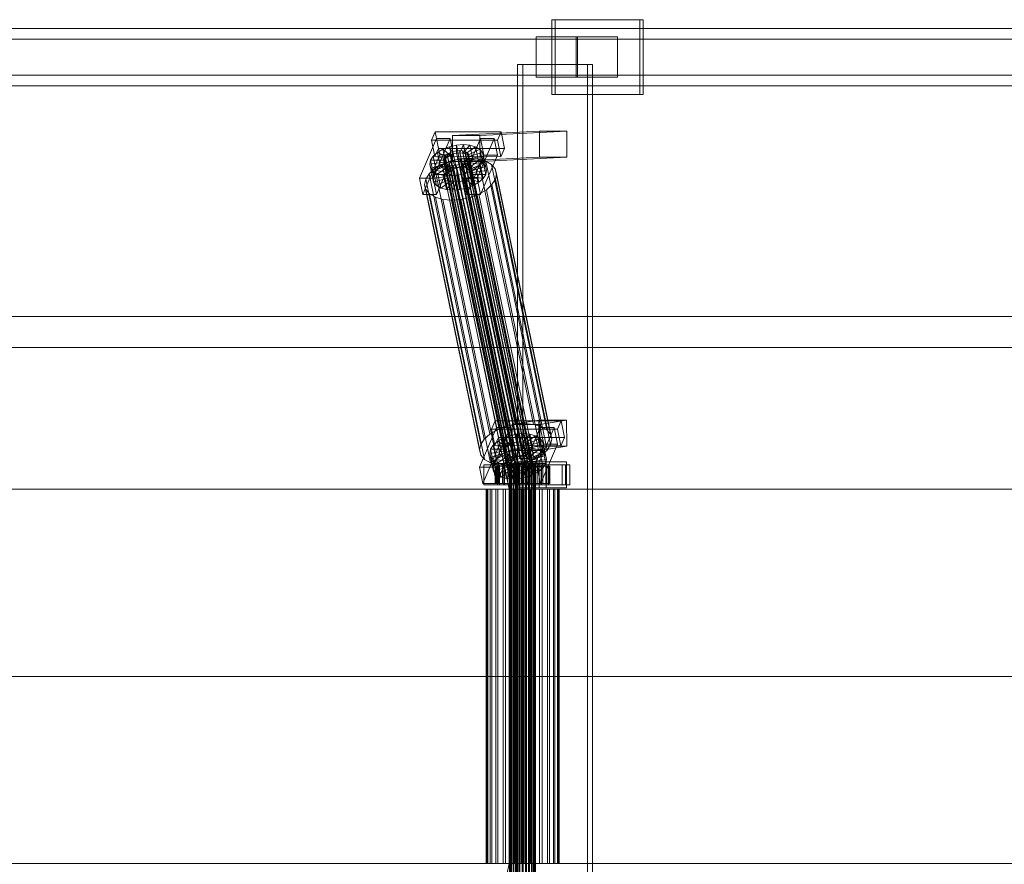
# Model space of a CAD drawing. Header units: millimetres. Extents: x -2233 to 65662, y -50530 to 6847.
# Tile 419 of 656: x 20713 to 21397, y -18130 to -17544. Entities that reach past the tile are written whole.
import ezdxf

# ---------------------------------------------------------------- set-up
doc = ezdxf.new("R2010")
doc.units = ezdxf.units.MM
doc.layers.add('superior_C02', color=7, linetype='Continuous', lineweight=0)

msp = doc.modelspace()

# ---------------------------------------------------------------- linework, layer by layer
at = {"layer": 'superior_C02'}
for p, q in [((21143.805, -17544), (21082.714, -17544)), ((21082.714, -17544), (21082.714, -17596)), ((21085.098, -17544), (21082.714, -17544)), ((21085.098, -17596), (21085.098, -17544)), ((21085.098, -17544), (21146.19, -17544)), ((21143.805, -17596), (21143.805, -17544)), ((21143.805, -17544), (21146.19, -17544)), ((21146.19, -17544), (21146.19, -17596)), ((21630.207, -17550), (20484.747, -17550)), ((20496.669, -17550), (21642.129, -17550)), ((21685.346, -17550), (20539.887, -17550)), ((20554.789, -17550), (21700.249, -17550)), ((21629.513, -17557.5), (20540.683, -17557.5)), ((20553.993, -17557.5), (21642.823, -17557.5)), ((21100.395, -17556), (21071.758, -17556)), ((21071.758, -17556), (21071.758, -17584)), ((21099.537, -17556), (21071.758, -17556)), ((21099.537, -17584), (21099.537, -17556)), ((21099.537, -17556), (21128.174, -17556)), ((21100.395, -17584), (21100.395, -17556)), ((21100.395, -17556), (21128.174, -17556)), ((21128.174, -17556), (21128.174, -17584)), ((21107.342, -17575), (21058.851, -17575)), ((21058.851, -17575), (21058.851, -18425)), ((21062.427, -17575), (21058.851, -17575)), ((21062.427, -18425), (21062.427, -17575)), ((21062.427, -17575), (21110.918, -17575)), ((21107.342, -18425), (21107.342, -17575)), ((21107.342, -17575), (21110.918, -17575)), ((21110.918, -17575), (21110.918, -18425)), ((20540.683, -17582.5), (21629.513, -17582.5)), ((20553.993, -17582.5), (21642.823, -17582.5)), ((21071.758, -17584), (21100.395, -17584)), ((21071.758, -17584), (21099.537, -17584)), ((21128.174, -17584), (21099.537, -17584)), ((21128.174, -17584), (21100.395, -17584)), ((20484.747, -17590), (21630.207, -17590)), ((20496.669, -17590), (21642.129, -17590)), ((20539.887, -17590), (21685.346, -17590)), ((20554.789, -17590), (21700.249, -17590)), ((21082.714, -17596), (21143.805, -17596)), ((21082.714, -17596), (21085.098, -17596)), ((21146.19, -17596), (21085.098, -17596)), ((21146.19, -17596), (21143.805, -17596)), ((21001.573, -17621.857), (20999.125, -17627.592)), ((21003.953, -17633.325), (21001.573, -17621.857)), ((21001.573, -17621.857), (21047.391, -17621.914)), ((21074.033, -17621.488), (21013.64, -17624.356)), ((21032.731, -17624.356), (21013.64, -17624.356)), ((21013.64, -17624.356), (21013.716, -17642.354)), ((21032.731, -17624.356), (21093.124, -17621.488)), ((21032.807, -17642.354), (21032.731, -17624.356)), ((21044.943, -17627.65), (21047.391, -17621.914)), ((21047.391, -17621.914), (21049.771, -17633.382)), ((21074.109, -17639.486), (21074.033, -17621.488)), ((21074.033, -17621.488), (21093.124, -17621.488)), ((21093.124, -17621.488), (21093.2, -17639.486)), ((21002.478, -17626.449), (20990.727, -17653.98)), ((21044.943, -17627.65), (20999.125, -17627.592)), ((20999.125, -17627.592), (21001.505, -17639.061)), ((21000.273, -17653.992), (21012.023, -17626.461)), ((21004.858, -17637.917), (21002.478, -17626.449)), ((21002.478, -17626.449), (21012.023, -17626.461)), ((21007.038, -17633.91), (21011.533, -17632.183)), ((21011.533, -17632.183), (21016.372, -17631.1)), ((21011.533, -17632.183), (21014.186, -17637.157)), ((21013.573, -17642.013), (21011.533, -17632.183)), ((21012.023, -17626.461), (21014.404, -17637.929)), ((21016.372, -17631.1), (21021.225, -17630.735)), ((21016.372, -17631.1), (21016.478, -17636.643)), ((21018.412, -17640.93), (21016.372, -17631.1)), ((21021.225, -17630.735), (21018.777, -17636.47)), ((21025.76, -17631.112), (21020.925, -17636.649)), ((21023.265, -17640.564), (21021.225, -17630.735)), ((21021.225, -17630.735), (21025.76, -17631.112)), ((21033.023, -17626.487), (21021.273, -17654.019)), ((21029.67, -17632.206), (21022.777, -17637.167)), ((21027.8, -17640.942), (21025.76, -17631.112)), ((21025.76, -17631.112), (21029.67, -17632.206)), ((21031.71, -17642.036), (21029.67, -17632.206)), ((21029.67, -17632.206), (21032.687, -17633.943)), ((21030.818, -17654.031), (21042.569, -17626.499)), ((21035.404, -17637.955), (21033.023, -17626.487)), ((21033.023, -17626.487), (21042.569, -17626.499)), ((21042.569, -17626.499), (21044.949, -17637.967)), ((21047.323, -17639.118), (21044.943, -17627.65)), ((20993.108, -17665.449), (21004.858, -17637.917)), ((20998.437, -17641.61), (21000.259, -17638.79)), ((21000.259, -17638.79), (21003.192, -17636.164)), ((21000.259, -17638.79), (21008.845, -17640.286)), ((21002.299, -17648.62), (21000.259, -17638.79)), ((21001.505, -17639.061), (21003.953, -17633.325)), ((21001.505, -17639.061), (21047.323, -17639.118)), ((21014.404, -17637.929), (21002.653, -17665.461)), ((21003.192, -17636.164), (21007.038, -17633.91)), ((21003.192, -17636.164), (21010.235, -17639.042)), ((21005.233, -17645.994), (21003.192, -17636.164)), ((21049.771, -17633.382), (21003.953, -17633.325)), ((21014.404, -17637.929), (21004.858, -17637.917)), ((21007.038, -17633.91), (21012.056, -17637.975)), ((21009.078, -17643.74), (21007.038, -17633.91)), ((21007.642, -17639.983), (21008.505, -17638.648)), ((21008.505, -17638.648), (21009.895, -17637.404)), ((21052.881, -17852.446), (21008.505, -17638.648)), ((21010.235, -17639.042), (21008.845, -17640.286)), ((21009.895, -17637.404), (21011.716, -17636.336)), ((21054.27, -17851.202), (21009.895, -17637.404)), ((21012.056, -17637.975), (21010.235, -17639.042)), ((21010.235, -17639.042), (21012.275, -17648.872)), ((21011.716, -17636.336), (21013.846, -17635.518)), ((21056.092, -17850.135), (21011.716, -17636.336)), ((21014.186, -17637.157), (21012.056, -17637.975)), ((21012.056, -17637.975), (21014.097, -17647.804)), ((21074.109, -17639.486), (21013.716, -17642.354)), ((21013.846, -17635.518), (21016.138, -17635.005)), ((21058.221, -17849.317), (21013.846, -17635.518)), ((21016.478, -17636.643), (21014.186, -17637.157)), ((21014.186, -17637.157), (21016.226, -17646.986)), ((21016.138, -17635.005), (21018.436, -17634.832)), ((21060.513, -17848.804), (21016.138, -17635.005)), ((21018.777, -17636.47), (21016.478, -17636.643)), ((21016.478, -17636.643), (21018.518, -17646.473)), ((21018.436, -17634.832), (21020.585, -17635.011)), ((21062.812, -17848.631), (21018.436, -17634.832)), ((21018.777, -17636.47), (21020.817, -17646.3)), ((21020.925, -17636.649), (21018.777, -17636.47)), ((21020.585, -17635.011), (21022.437, -17635.529)), ((21064.96, -17848.809), (21020.585, -17635.011)), ((21020.925, -17636.649), (21022.965, -17646.479)), ((21022.777, -17637.167), (21020.925, -17636.649)), ((21022.437, -17635.529), (21023.866, -17636.352)), ((21066.812, -17849.328), (21022.437, -17635.529)), ((21022.777, -17637.167), (21024.817, -17646.997)), ((21024.206, -17637.99), (21022.777, -17637.167)), ((21023.653, -17665.487), (21035.404, -17637.955)), ((21023.866, -17636.352), (21024.775, -17637.422)), ((21068.241, -17850.15), (21023.866, -17636.352)), ((21032.687, -17633.943), (21024.206, -17637.99)), ((21024.206, -17637.99), (21026.246, -17647.82)), ((21025.115, -17639.061), (21024.206, -17637.99)), ((21024.775, -17637.422), (21025.102, -17638.668)), ((21069.15, -17851.221), (21024.775, -17637.422)), ((21025.102, -17638.668), (21024.824, -17640.005)), ((21069.477, -17852.467), (21025.102, -17638.668)), ((21034.606, -17636.203), (21025.115, -17639.061)), ((21025.115, -17639.061), (21027.155, -17648.891)), ((21025.442, -17640.307), (21025.115, -17639.061)), ((21035.296, -17638.834), (21025.442, -17640.307)), ((21034.727, -17643.772), (21032.687, -17633.943)), ((21032.687, -17633.943), (21034.606, -17636.203)), ((21093.2, -17639.486), (21032.807, -17642.354)), ((21044.949, -17637.967), (21033.199, -17665.499)), ((21036.646, -17646.033), (21034.606, -17636.203)), ((21034.606, -17636.203), (21035.296, -17638.834)), ((21035.296, -17638.834), (21034.71, -17641.655)), ((21037.336, -17648.664), (21035.296, -17638.834)), ((21044.949, -17637.967), (21035.404, -17637.955)), ((21049.771, -17633.382), (21047.323, -17639.118)), ((21093.2, -17639.486), (21074.109, -17639.486)), ((20997.851, -17644.431), (20998.437, -17641.61)), ((20997.851, -17644.431), (21007.705, -17642.958)), ((20998.541, -17647.062), (20997.851, -17644.431)), ((20999.891, -17654.261), (20997.851, -17644.431)), ((20998.437, -17641.61), (21007.982, -17641.622)), ((21000.477, -17651.44), (20998.437, -17641.61)), ((20998.541, -17647.062), (21008.032, -17644.204)), ((21000.46, -17649.322), (21008.941, -17645.275)), ((21001.405, -17647.428), (21006.546, -17644.416)), ((21005.233, -17645.994), (21002.299, -17648.62)), ((21003.477, -17651.059), (21010.37, -17646.098)), ((21009.078, -17643.74), (21005.233, -17645.994)), ((21012.275, -17648.872), (21005.233, -17645.994)), ((21006.546, -17644.416), (21012.556, -17642.107)), ((21044.801, -17828.725), (21006.546, -17644.416)), ((21007.365, -17641.32), (21007.642, -17639.983)), ((21007.692, -17642.566), (21007.365, -17641.32)), ((21051.74, -17855.119), (21007.365, -17641.32)), ((21007.386, -17652.153), (21012.222, -17646.616)), ((21052.018, -17853.782), (21007.642, -17639.983)), ((21008.601, -17643.637), (21007.692, -17642.566)), ((21052.067, -17856.365), (21007.692, -17642.566)), ((21007.982, -17641.622), (21007.705, -17642.958)), ((21007.705, -17642.958), (21008.032, -17644.204)), ((21007.705, -17642.958), (21009.745, -17652.788)), ((21008.845, -17640.286), (21007.982, -17641.622)), ((21007.982, -17641.622), (21010.023, -17651.452)), ((21008.032, -17644.204), (21008.941, -17645.275)), ((21008.032, -17644.204), (21010.072, -17654.034)), ((21010.03, -17644.459), (21008.601, -17643.637)), ((21052.976, -17857.435), (21008.601, -17643.637)), ((21008.845, -17640.286), (21010.886, -17650.116)), ((21008.941, -17645.275), (21010.37, -17646.098)), ((21008.941, -17645.275), (21010.981, -17655.105)), ((21013.573, -17642.013), (21009.078, -17643.74)), ((21014.097, -17647.804), (21009.078, -17643.74)), ((21011.882, -17644.978), (21010.03, -17644.459)), ((21054.405, -17858.258), (21010.03, -17644.459)), ((21010.37, -17646.098), (21012.222, -17646.616)), ((21010.37, -17646.098), (21012.41, -17655.927)), ((21014.03, -17645.156), (21011.882, -17644.978)), ((21056.257, -17858.776), (21011.882, -17644.978)), ((21012.222, -17646.616), (21014.37, -17646.795)), ((21012.222, -17646.616), (21014.262, -17656.446)), ((21012.556, -17642.107), (21019.025, -17640.659)), ((21050.811, -17826.416), (21012.556, -17642.107)), ((21018.412, -17640.93), (21013.573, -17642.013)), ((21016.226, -17646.986), (21013.573, -17642.013)), ((21013.716, -17642.354), (21032.807, -17642.354)), ((21016.329, -17644.983), (21014.03, -17645.156)), ((21058.405, -17858.955), (21014.03, -17645.156)), ((21014.37, -17646.795), (21016.669, -17646.622)), ((21016.226, -17646.986), (21018.518, -17646.473)), ((21018.621, -17644.47), (21016.329, -17644.983)), ((21060.704, -17858.782), (21016.329, -17644.983)), ((21016.669, -17646.622), (21018.961, -17646.108)), ((21016.775, -17652.165), (21016.669, -17646.622)), ((21016.669, -17646.622), (21018.709, -17656.451)), ((21023.265, -17640.564), (21018.412, -17640.93)), ((21018.518, -17646.473), (21018.412, -17640.93)), ((21018.518, -17646.473), (21020.817, -17646.3)), ((21020.75, -17643.652), (21018.621, -17644.47)), ((21062.996, -17858.269), (21018.621, -17644.47)), ((21018.961, -17646.108), (21021.09, -17645.29)), ((21021.613, -17651.082), (21018.961, -17646.108)), ((21018.961, -17646.108), (21021.001, -17655.938)), ((21019.025, -17640.659), (21025.512, -17640.17)), ((21057.279, -17824.968), (21019.025, -17640.659)), ((21022.572, -17642.585), (21020.75, -17643.652)), ((21065.126, -17857.451), (21020.75, -17643.652)), ((21020.817, -17646.3), (21023.265, -17640.564)), ((21020.817, -17646.3), (21022.965, -17646.479)), ((21021.09, -17645.29), (21022.912, -17644.223)), ((21026.109, -17649.355), (21021.09, -17645.29)), ((21021.09, -17645.29), (21023.13, -17655.12)), ((21023.961, -17641.341), (21022.572, -17642.585)), ((21066.947, -17856.383), (21022.572, -17642.585)), ((21022.912, -17644.223), (21024.301, -17642.979)), ((21029.954, -17647.101), (21022.912, -17644.223)), ((21022.912, -17644.223), (21024.952, -17654.053)), ((21022.965, -17646.479), (21027.8, -17640.942)), ((21022.965, -17646.479), (21024.817, -17646.997)), ((21027.8, -17640.942), (21023.265, -17640.564)), ((21024.824, -17640.005), (21023.961, -17641.341)), ((21068.337, -17855.139), (21023.961, -17641.341)), ((21024.301, -17642.979), (21025.164, -17641.643)), ((21032.888, -17644.475), (21024.301, -17642.979)), ((21024.301, -17642.979), (21026.342, -17652.809)), ((21024.817, -17646.997), (21031.71, -17642.036)), ((21024.824, -17640.005), (21069.2, -17853.804)), ((21025.164, -17641.643), (21025.442, -17640.307)), ((21025.164, -17641.643), (21034.71, -17641.655)), ((21027.204, -17651.473), (21025.164, -17641.643)), ((21025.442, -17640.307), (21027.482, -17650.137)), ((21025.512, -17640.17), (21031.575, -17640.674)), ((21063.766, -17824.479), (21025.512, -17640.17)), ((21026.246, -17647.82), (21034.727, -17643.772)), ((21027.155, -17648.891), (21036.646, -17646.033)), ((21031.71, -17642.036), (21027.8, -17640.942)), ((21032.888, -17644.475), (21029.954, -17647.101)), ((21031.575, -17640.674), (21036.801, -17642.137)), ((21069.83, -17824.984), (21031.575, -17640.674)), ((21034.727, -17643.772), (21031.71, -17642.036)), ((21034.71, -17641.655), (21032.888, -17644.475)), ((21034.928, -17654.305), (21032.888, -17644.475)), ((21034.71, -17641.655), (21036.75, -17651.485)), ((21036.646, -17646.033), (21034.727, -17643.772)), ((21037.336, -17648.664), (21036.646, -17646.033)), ((21036.801, -17642.137), (21040.835, -17644.459)), ((21075.056, -17826.446), (21036.801, -17642.137)), ((21040.835, -17644.459), (21043.4, -17647.481)), ((21079.089, -17828.768), (21040.835, -17644.459)), ((20995.048, -17654.709), (20997.484, -17650.939)), ((20997.484, -17650.939), (21001.405, -17647.428)), ((21035.738, -17835.248), (20997.484, -17650.939)), ((21000.46, -17649.322), (20998.541, -17647.062)), ((21000.581, -17656.892), (20998.541, -17647.062)), ((21000.477, -17651.44), (20999.891, -17654.261)), ((21009.745, -17652.788), (20999.891, -17654.261)), ((21003.477, -17651.059), (21000.46, -17649.322)), ((21002.5, -17659.152), (21000.46, -17649.322)), ((21002.299, -17648.62), (21000.477, -17651.44)), ((21010.023, -17651.452), (21000.477, -17651.44)), ((21039.66, -17831.737), (21001.405, -17647.428)), ((21010.886, -17650.116), (21002.299, -17648.62)), ((21007.386, -17652.153), (21003.477, -17651.059)), ((21005.517, -17660.889), (21003.477, -17651.059)), ((21011.922, -17652.53), (21007.386, -17652.153)), ((21009.427, -17661.983), (21007.386, -17652.153)), ((21009.745, -17652.788), (21010.023, -17651.452)), ((21010.072, -17654.034), (21009.745, -17652.788)), ((21010.023, -17651.452), (21010.886, -17650.116)), ((21010.886, -17650.116), (21012.275, -17648.872)), ((21011.922, -17652.53), (21014.37, -17646.795)), ((21016.775, -17652.165), (21011.922, -17652.53)), ((21013.962, -17662.36), (21011.922, -17652.53)), ((21012.275, -17648.872), (21014.097, -17647.804)), ((21014.097, -17647.804), (21016.226, -17646.986)), ((21014.37, -17646.795), (21016.41, -17656.624)), ((21021.613, -17651.082), (21016.775, -17652.165)), ((21018.815, -17661.995), (21016.775, -17652.165)), ((21026.109, -17649.355), (21021.613, -17651.082)), ((21023.654, -17660.912), (21021.613, -17651.082)), ((21024.817, -17646.997), (21026.246, -17647.82)), ((21026.342, -17652.809), (21024.952, -17654.053)), ((21029.954, -17647.101), (21026.109, -17649.355)), ((21028.149, -17659.184), (21026.109, -17649.355)), ((21026.246, -17647.82), (21027.155, -17648.891)), ((21027.204, -17651.473), (21026.342, -17652.809)), ((21026.342, -17652.809), (21034.928, -17654.305)), ((21027.155, -17648.891), (21027.482, -17650.137)), ((21027.482, -17650.137), (21027.204, -17651.473)), ((21036.75, -17651.485), (21027.204, -17651.473)), ((21027.482, -17650.137), (21037.336, -17648.664)), ((21031.995, -17656.931), (21029.954, -17647.101)), ((21034.928, -17654.305), (21036.75, -17651.485)), ((21036.75, -17651.485), (21037.336, -17648.664)), ((21043.4, -17647.481), (21044.322, -17650.998)), ((21081.655, -17831.79), (21043.4, -17647.481)), ((21044.322, -17650.998), (21043.539, -17654.769)), ((21082.577, -17835.307), (21044.322, -17650.998)), ((21000.273, -17653.992), (20990.727, -17653.98)), ((20990.727, -17653.98), (20993.108, -17665.449)), ((20994.265, -17658.48), (20995.048, -17654.709)), ((20995.187, -17661.997), (20994.265, -17658.48)), ((21032.52, -17842.789), (20994.265, -17658.48)), ((21033.303, -17839.018), (20995.048, -17654.709)), ((20999.891, -17654.261), (21000.581, -17656.892)), ((21002.653, -17665.461), (21000.273, -17653.992)), ((21010.072, -17654.034), (21000.581, -17656.892)), ((21000.581, -17656.892), (21002.5, -17659.152)), ((21010.981, -17655.105), (21002.5, -17659.152)), ((21002.5, -17659.152), (21005.517, -17660.889)), ((21012.41, -17655.927), (21005.517, -17660.889)), ((21014.262, -17656.446), (21009.427, -17661.983)), ((21010.981, -17655.105), (21010.072, -17654.034)), ((21012.41, -17655.927), (21010.981, -17655.105)), ((21014.262, -17656.446), (21012.41, -17655.927)), ((21016.41, -17656.624), (21013.962, -17662.36)), ((21016.41, -17656.624), (21014.262, -17656.446)), ((21018.709, -17656.451), (21016.41, -17656.624)), ((21021.001, -17655.938), (21018.709, -17656.451)), ((21018.709, -17656.451), (21018.815, -17661.995)), ((21023.13, -17655.12), (21021.001, -17655.938)), ((21021.001, -17655.938), (21023.654, -17660.912)), ((21030.818, -17654.031), (21021.273, -17654.019)), ((21021.273, -17654.019), (21023.653, -17665.487)), ((21024.952, -17654.053), (21023.13, -17655.12)), ((21023.13, -17655.12), (21028.149, -17659.184)), ((21023.654, -17660.912), (21028.149, -17659.184)), ((21024.952, -17654.053), (21031.995, -17656.931)), ((21028.149, -17659.184), (21031.995, -17656.931)), ((21033.199, -17665.499), (21030.818, -17654.031)), ((21031.995, -17656.931), (21034.928, -17654.305)), ((21041.104, -17658.539), (21037.182, -17662.05)), ((21043.539, -17654.769), (21041.104, -17658.539)), ((21079.358, -17842.848), (21041.104, -17658.539)), ((21043.539, -17654.769), (21081.794, -17839.078)), ((20993.108, -17665.449), (21002.653, -17665.461)), ((20997.753, -17665.019), (20995.187, -17661.997)), ((21033.442, -17846.306), (20995.187, -17661.997)), ((21001.786, -17667.341), (20997.753, -17665.019)), ((21036.007, -17849.328), (20997.753, -17665.019)), ((21005.517, -17660.889), (21009.427, -17661.983)), ((21009.427, -17661.983), (21013.962, -17662.36)), ((21013.962, -17662.36), (21018.815, -17661.995)), ((21018.815, -17661.995), (21023.654, -17660.912)), ((21023.653, -17665.487), (21033.199, -17665.499)), ((21032.041, -17665.062), (21026.031, -17667.371)), ((21037.182, -17662.05), (21032.041, -17665.062)), ((21070.296, -17849.371), (21032.041, -17665.062)), ((21075.437, -17846.359), (21037.182, -17662.05)), ((21007.012, -17668.803), (21001.786, -17667.341)), ((21040.041, -17851.65), (21001.786, -17667.341)), ((21013.076, -17669.308), (21007.012, -17668.803)), ((21045.267, -17853.113), (21007.012, -17668.803)), ((21019.563, -17668.819), (21013.076, -17669.308)), ((21051.33, -17853.617), (21013.076, -17669.308)), ((21026.031, -17667.371), (21019.563, -17668.819)), ((21057.817, -17853.128), (21019.563, -17668.819)), ((21064.286, -17851.68), (21026.031, -17667.371)), ((15575.415, -17750), (24634.01, -17750)), ((24635.508, -17750), (15576.913, -17750)), ((20096.643, -17771.702), (21032.6, -17771.702)), ((21034.379, -17771.702), (20098.422, -17771.702)), ((21032.6, -17771.702), (21053.003, -17870)), ((21032.6, -17771.702), (21034.379, -17771.702)), ((21032.6, -17771.702), (21968.557, -17771.702)), ((21054.781, -17870), (21034.379, -17771.702)), ((21970.336, -17771.702), (21034.379, -17771.702)), ((21043.228, -17822.549), (21040.78, -17828.285)), ((21045.608, -17834.017), (21043.228, -17822.549)), ((21043.228, -17822.549), (21089.046, -17822.606)), ((21073.719, -17822.189), (21055.21, -17825.057)), ((21063.766, -17824.479), (21057.279, -17824.968)), ((21069.83, -17824.984), (21063.766, -17824.479)), ((21073.966, -17840.17), (21073.719, -17822.189)), ((21073.719, -17822.189), (21092.81, -17822.189)), ((21074.301, -17825.057), (21092.81, -17822.189)), ((21086.598, -17828.342), (21089.046, -17822.606)), ((21089.046, -17822.606), (21091.426, -17834.074)), ((21092.81, -17822.189), (21093.057, -17840.17)), ((21044.133, -17827.141), (21032.382, -17854.673)), ((21044.801, -17828.725), (21039.66, -17831.737)), ((21086.598, -17828.342), (21040.78, -17828.285)), ((21040.78, -17828.285), (21043.16, -17839.753)), ((21041.928, -17854.685), (21053.678, -17827.153)), ((21046.513, -17838.609), (21044.133, -17827.141)), ((21044.133, -17827.141), (21053.678, -17827.153)), ((21050.811, -17826.416), (21044.801, -17828.725)), ((21057.279, -17824.968), (21050.811, -17826.416)), ((21053.678, -17827.153), (21056.059, -17838.621)), ((21074.301, -17825.057), (21055.21, -17825.057)), ((21055.21, -17825.057), (21055.458, -17843.038)), ((21074.679, -17827.179), (21062.928, -17854.711)), ((21075.056, -17826.446), (21069.83, -17824.984)), ((21072.473, -17854.723), (21084.224, -17827.191)), ((21074.548, -17843.038), (21074.301, -17825.057)), ((21077.059, -17838.647), (21074.679, -17827.179)), ((21074.679, -17827.179), (21084.224, -17827.191)), ((21079.089, -17828.768), (21075.056, -17826.446)), ((21081.655, -17831.79), (21079.089, -17828.768)), ((21084.224, -17827.191), (21086.604, -17838.659)), ((21088.978, -17839.81), (21086.598, -17828.342)), ((21035.738, -17835.248), (21033.303, -17839.018)), ((21039.66, -17831.737), (21035.738, -17835.248)), ((21041.914, -17839.482), (21044.847, -17836.856)), ((21043.16, -17839.753), (21045.608, -17834.017)), ((21044.847, -17836.856), (21048.693, -17834.603)), ((21044.847, -17836.856), (21051.89, -17839.734)), ((21046.888, -17846.686), (21044.847, -17836.856)), ((21091.426, -17834.074), (21045.608, -17834.017)), ((21048.693, -17834.603), (21053.188, -17832.875)), ((21048.693, -17834.603), (21053.712, -17838.667)), ((21050.733, -17844.433), (21048.693, -17834.603)), ((21053.188, -17832.875), (21058.027, -17831.792)), ((21053.188, -17832.875), (21055.841, -17837.849)), ((21055.229, -17842.705), (21053.188, -17832.875)), ((21055.841, -17837.849), (21053.712, -17838.667)), ((21058.133, -17837.336), (21055.841, -17837.849)), ((21055.841, -17837.849), (21057.881, -17847.679)), ((21058.027, -17831.792), (21062.88, -17831.427)), ((21058.027, -17831.792), (21058.133, -17837.336)), ((21060.067, -17841.622), (21058.027, -17831.792)), ((21060.432, -17837.163), (21058.133, -17837.336)), ((21058.133, -17837.336), (21060.173, -17847.165)), ((21062.88, -17831.427), (21060.432, -17837.163)), ((21060.432, -17837.163), (21062.472, -17846.992)), ((21062.58, -17837.341), (21060.432, -17837.163)), ((21067.415, -17831.804), (21062.58, -17837.341)), ((21062.58, -17837.341), (21064.62, -17847.171)), ((21064.432, -17837.86), (21062.58, -17837.341)), ((21064.92, -17841.257), (21062.88, -17831.427)), ((21062.88, -17831.427), (21067.415, -17831.804)), ((21071.325, -17832.898), (21064.432, -17837.86)), ((21064.432, -17837.86), (21066.472, -17847.689)), ((21065.861, -17838.682), (21064.432, -17837.86)), ((21074.342, -17834.635), (21065.861, -17838.682)), ((21076.261, -17836.895), (21066.77, -17839.753)), ((21069.456, -17841.634), (21067.415, -17831.804)), ((21067.415, -17831.804), (21071.325, -17832.898)), ((21073.365, -17842.728), (21071.325, -17832.898)), ((21071.325, -17832.898), (21074.342, -17834.635)), ((21076.382, -17844.465), (21074.342, -17834.635)), ((21074.342, -17834.635), (21076.261, -17836.895)), ((21078.301, -17846.725), (21076.261, -17836.895)), ((21076.261, -17836.895), (21076.951, -17839.526)), ((21082.577, -17835.307), (21081.655, -17831.79)), ((21081.794, -17839.078), (21082.577, -17835.307)), ((21091.426, -17834.074), (21088.978, -17839.81)), ((21033.303, -17839.018), (21032.52, -17842.789)), ((21032.52, -17842.789), (21033.442, -17846.306)), ((21034.763, -17866.141), (21046.513, -17838.609)), ((21039.506, -17845.123), (21040.092, -17842.302)), ((21039.506, -17845.123), (21049.36, -17843.65)), ((21040.092, -17842.302), (21041.914, -17839.482)), ((21040.092, -17842.302), (21049.637, -17842.314)), ((21042.132, -17852.132), (21040.092, -17842.302)), ((21040.196, -17847.754), (21049.687, -17844.897)), ((21041.914, -17839.482), (21050.5, -17840.978)), ((21043.954, -17849.312), (21041.914, -17839.482)), ((21043.16, -17839.753), (21088.978, -17839.81)), ((21056.059, -17838.621), (21044.308, -17866.153)), ((21056.059, -17838.621), (21046.513, -17838.609)), ((21050.733, -17844.433), (21046.888, -17846.686)), ((21049.637, -17842.314), (21049.36, -17843.65)), ((21049.36, -17843.65), (21049.687, -17844.897)), ((21049.36, -17843.65), (21051.4, -17853.48)), ((21050.5, -17840.978), (21049.637, -17842.314)), ((21049.637, -17842.314), (21051.678, -17852.144)), ((21049.687, -17844.897), (21050.596, -17845.967)), ((21049.687, -17844.897), (21051.727, -17854.726)), ((21051.89, -17839.734), (21050.5, -17840.978)), ((21050.5, -17840.978), (21052.541, -17850.808)), ((21055.229, -17842.705), (21050.733, -17844.433)), ((21055.752, -17848.497), (21050.733, -17844.433)), ((21053.712, -17838.667), (21051.89, -17839.734)), ((21051.89, -17839.734), (21053.93, -17849.564)), ((21053.712, -17838.667), (21055.752, -17848.497)), ((21060.067, -17841.622), (21055.229, -17842.705)), ((21057.881, -17847.679), (21055.229, -17842.705)), ((21073.966, -17840.17), (21055.458, -17843.038)), ((21055.458, -17843.038), (21074.548, -17843.038)), ((21064.92, -17841.257), (21060.067, -17841.622)), ((21060.173, -17847.165), (21060.067, -17841.622)), ((21062.472, -17846.992), (21064.92, -17841.257)), ((21062.745, -17845.983), (21064.567, -17844.915)), ((21064.567, -17844.915), (21065.956, -17843.671)), ((21071.609, -17847.793), (21064.567, -17844.915)), ((21064.567, -17844.915), (21066.607, -17854.745)), ((21064.62, -17847.171), (21069.456, -17841.634)), ((21069.456, -17841.634), (21064.92, -17841.257)), ((21065.308, -17866.179), (21077.059, -17838.647)), ((21065.861, -17838.682), (21067.901, -17848.512)), ((21066.77, -17839.753), (21065.861, -17838.682)), ((21065.956, -17843.671), (21066.819, -17842.335)), ((21074.543, -17845.167), (21065.956, -17843.671)), ((21065.956, -17843.671), (21067.997, -17853.501)), ((21066.472, -17847.689), (21073.365, -17842.728)), ((21066.77, -17839.753), (21068.81, -17849.583)), ((21067.097, -17840.999), (21066.77, -17839.753)), ((21066.819, -17842.335), (21067.097, -17840.999)), ((21066.819, -17842.335), (21076.365, -17842.347)), ((21068.86, -17852.165), (21066.819, -17842.335)), ((21076.951, -17839.526), (21067.097, -17840.999)), ((21067.097, -17840.999), (21069.137, -17850.829)), ((21067.901, -17848.512), (21076.382, -17844.465)), ((21073.365, -17842.728), (21069.456, -17841.634)), ((21076.382, -17844.465), (21073.365, -17842.728)), ((21093.057, -17840.17), (21073.966, -17840.17)), ((21076.365, -17842.347), (21074.543, -17845.167)), ((21093.057, -17840.17), (21074.548, -17843.038)), ((21086.604, -17838.659), (21074.854, -17866.191)), ((21075.437, -17846.359), (21079.358, -17842.848)), ((21076.951, -17839.526), (21076.365, -17842.347)), ((21076.365, -17842.347), (21078.405, -17852.177)), ((21078.301, -17846.725), (21076.382, -17844.465)), ((21078.991, -17849.356), (21076.951, -17839.526)), ((21086.604, -17838.659), (21077.059, -17838.647)), ((21079.358, -17842.848), (21081.794, -17839.078)), ((21033.442, -17846.306), (21036.007, -17849.328)), ((21036.007, -17849.328), (21040.041, -17851.65)), ((21040.196, -17847.754), (21039.506, -17845.123)), ((21041.546, -17854.953), (21039.506, -17845.123)), ((21040.041, -17851.65), (21045.267, -17853.113)), ((21042.115, -17850.015), (21040.196, -17847.754)), ((21042.236, -17857.584), (21040.196, -17847.754)), ((21042.115, -17850.015), (21050.596, -17845.967)), ((21045.132, -17851.751), (21042.115, -17850.015)), ((21044.155, -17859.844), (21042.115, -17850.015)), ((21043.954, -17849.312), (21042.132, -17852.132)), ((21046.888, -17846.686), (21043.954, -17849.312)), ((21052.541, -17850.808), (21043.954, -17849.312)), ((21045.132, -17851.751), (21052.025, -17846.79)), ((21049.042, -17852.845), (21045.132, -17851.751)), ((21047.172, -17861.581), (21045.132, -17851.751)), ((21053.93, -17849.564), (21046.888, -17846.686)), ((21049.042, -17852.845), (21053.877, -17847.308)), ((21050.596, -17845.967), (21052.025, -17846.79)), ((21050.596, -17845.967), (21052.636, -17855.797)), ((21051.678, -17852.144), (21052.541, -17850.808)), ((21052.025, -17846.79), (21053.877, -17847.308)), ((21052.025, -17846.79), (21054.065, -17856.62)), ((21052.541, -17850.808), (21053.93, -17849.564)), ((21054.27, -17851.202), (21052.881, -17852.446)), ((21053.577, -17853.223), (21056.025, -17847.487)), ((21053.877, -17847.308), (21056.025, -17847.487)), ((21053.877, -17847.308), (21055.917, -17857.138)), ((21053.93, -17849.564), (21055.752, -17848.497)), ((21056.092, -17850.135), (21054.27, -17851.202)), ((21055.752, -17848.497), (21057.881, -17847.679)), ((21056.025, -17847.487), (21058.324, -17847.314)), ((21056.025, -17847.487), (21058.065, -17857.317)), ((21058.221, -17849.317), (21056.092, -17850.135)), ((21057.817, -17853.128), (21064.286, -17851.68)), ((21057.881, -17847.679), (21060.173, -17847.165)), ((21060.513, -17848.804), (21058.221, -17849.317)), ((21058.324, -17847.314), (21060.616, -17846.801)), ((21058.43, -17852.857), (21058.324, -17847.314)), ((21058.324, -17847.314), (21060.364, -17857.144)), ((21063.269, -17851.774), (21058.43, -17852.857)), ((21078.752, -17851), (21059.661, -17851)), ((21059.661, -17851), (21059.661, -17869)), ((21073.849, -17851), (21059.661, -17851)), ((21060.173, -17847.165), (21062.472, -17846.992)), ((21062.812, -17848.631), (21060.513, -17848.804)), ((21060.616, -17846.801), (21062.745, -17845.983)), ((21063.269, -17851.774), (21060.616, -17846.801)), ((21060.616, -17846.801), (21062.656, -17856.631)), ((21062.472, -17846.992), (21064.62, -17847.171)), ((21067.764, -17850.047), (21062.745, -17845.983)), ((21062.745, -17845.983), (21064.785, -17855.812)), ((21064.96, -17848.809), (21062.812, -17848.631)), ((21067.764, -17850.047), (21063.269, -17851.774)), ((21065.309, -17861.604), (21063.269, -17851.774)), ((21064.286, -17851.68), (21070.296, -17849.371)), ((21064.62, -17847.171), (21066.472, -17847.689)), ((21066.812, -17849.328), (21064.96, -17848.809)), ((21066.472, -17847.689), (21067.901, -17848.512)), ((21068.241, -17850.15), (21066.812, -17849.328)), ((21071.609, -17847.793), (21067.764, -17850.047)), ((21069.804, -17859.877), (21067.764, -17850.047)), ((21067.901, -17848.512), (21068.81, -17849.583)), ((21069.15, -17851.221), (21068.241, -17850.15)), ((21068.81, -17849.583), (21078.301, -17846.725)), ((21068.81, -17849.583), (21069.137, -17850.829)), ((21069.137, -17850.829), (21068.86, -17852.165)), ((21069.137, -17850.829), (21078.991, -17849.356)), ((21069.477, -17852.467), (21069.15, -17851.221)), ((21070.296, -17849.371), (21075.437, -17846.359)), ((21074.543, -17845.167), (21071.609, -17847.793)), ((21073.65, -17857.623), (21071.609, -17847.793)), ((21073.849, -17869), (21073.849, -17851)), ((21073.849, -17851), (21092.94, -17851)), ((21076.583, -17854.997), (21074.543, -17845.167)), ((21078.991, -17849.356), (21078.301, -17846.725)), ((21078.405, -17852.177), (21078.991, -17849.356)), ((21078.752, -17869), (21078.752, -17851)), ((21078.752, -17851), (21092.94, -17851)), ((21092.94, -17851), (21092.94, -17869)), ((21041.928, -17854.685), (21032.382, -17854.673)), ((21032.382, -17854.673), (21034.763, -17866.141)), ((21044.997, -17853), (21035.451, -17853)), ((21035.451, -17853), (21035.451, -17867)), ((21049.758, -17853), (21035.451, -17853)), ((21042.132, -17852.132), (21041.546, -17854.953)), ((21051.4, -17853.48), (21041.546, -17854.953)), ((21041.546, -17854.953), (21042.236, -17857.584)), ((21044.308, -17866.153), (21041.928, -17854.685)), ((21051.678, -17852.144), (21042.132, -17852.132)), ((21051.727, -17854.726), (21042.236, -17857.584)), ((21042.236, -17857.584), (21044.155, -17859.844)), ((21043.814, -17854), (21043.368, -17854)), ((21043.368, -17854), (21053.359, -17854)), ((21043.368, -17866), (21043.368, -17854)), ((21043.368, -17854), (21044.215, -17854)), ((21045.523, -17854), (21043.814, -17854)), ((21043.814, -17854), (21053.571, -17854)), ((21043.814, -17866), (21043.814, -17854)), ((21052.636, -17855.797), (21044.155, -17859.844)), ((21044.215, -17854), (21053.761, -17854)), ((21044.215, -17866), (21044.215, -17854)), ((21044.215, -17854), (21046.299, -17854)), ((21044.997, -17867), (21044.997, -17853)), ((21044.997, -17853), (21059.303, -17853)), ((21045.267, -17853.113), (21051.33, -17853.617)), ((21048.379, -17854), (21045.523, -17854)), ((21045.523, -17854), (21054.38, -17854)), ((21045.523, -17866), (21045.523, -17854)), ((21092.116, -17853), (21046.298, -17853)), ((21046.298, -17853), (21046.298, -17867)), ((21049.278, -17853), (21046.298, -17853)), ((21046.299, -17854), (21054.748, -17854)), ((21046.299, -17866), (21046.299, -17854)), ((21046.299, -17854), (21049.477, -17854)), ((21054.065, -17856.62), (21047.172, -17861.581)), ((21052.188, -17854), (21048.379, -17854)), ((21048.379, -17854), (21055.733, -17854)), ((21048.379, -17866), (21048.379, -17854)), ((21053.577, -17853.223), (21049.042, -17852.845)), ((21051.082, -17862.675), (21049.042, -17852.845)), ((21049.278, -17867), (21049.278, -17853)), ((21049.278, -17853), (21095.097, -17853)), ((21049.477, -17854), (21056.253, -17854)), ((21049.477, -17866), (21049.477, -17854)), ((21049.477, -17854), (21053.532, -17854)), ((21049.758, -17867), (21049.758, -17853)), ((21049.758, -17853), (21059.303, -17853)), ((21055.917, -17857.138), (21051.082, -17862.675)), ((21051.33, -17853.617), (21057.817, -17853.128)), ((21051.4, -17853.48), (21051.678, -17852.144)), ((21051.727, -17854.726), (21051.4, -17853.48)), ((21052.636, -17855.797), (21051.727, -17854.726)), ((21052.018, -17853.782), (21051.74, -17855.119)), ((21051.74, -17855.119), (21052.067, -17856.365)), ((21052.881, -17852.446), (21052.018, -17853.782)), ((21052.067, -17856.365), (21052.976, -17857.435)), ((21056.689, -17854), (21052.188, -17854)), ((21052.188, -17854), (21057.537, -17854)), ((21052.188, -17866), (21052.188, -17854)), ((21054.065, -17856.62), (21052.636, -17855.797)), ((21052.976, -17857.435), (21054.405, -17858.258)), ((21053.571, -17852), (21053.359, -17852)), ((21053.359, -17852), (21053.761, -17852)), ((21053.359, -18148), (21053.359, -17852)), ((21053.359, -17854), (21053.571, -17854)), ((21053.359, -17854), (21053.359, -17866)), ((21053.761, -17854), (21053.359, -17854)), ((21053.532, -17854), (21058.174, -17854)), ((21053.532, -17866), (21053.532, -17854)), ((21053.532, -17854), (21058.188, -17854)), ((21054.38, -17852), (21053.571, -17852)), ((21053.571, -18148), (21053.571, -17852)), ((21053.571, -17854), (21054.38, -17854)), ((21053.571, -17854), (21053.571, -17866)), ((21058.43, -17852.857), (21053.577, -17853.223)), ((21055.617, -17863.052), (21053.577, -17853.223)), ((21053.761, -17852), (21054.748, -17852)), ((21053.761, -18148), (21053.761, -17852)), ((21053.761, -17854), (21053.761, -17866)), ((21054.748, -17854), (21053.761, -17854)), ((21055.917, -17857.138), (21054.065, -17856.62)), ((21055.733, -17852), (21054.38, -17852)), ((21054.38, -18148), (21054.38, -17852)), ((21054.38, -17854), (21055.733, -17854)), ((21054.38, -17854), (21054.38, -17866)), ((21054.405, -17858.258), (21056.257, -17858.776)), ((21054.748, -17852), (21056.253, -17852)), ((21054.748, -18148), (21054.748, -17852)), ((21054.748, -17854), (21054.748, -17866)), ((21056.253, -17854), (21054.748, -17854)), ((21058.065, -17857.317), (21055.617, -17863.052)), ((21057.537, -17852), (21055.733, -17852)), ((21055.733, -18148), (21055.733, -17852)), ((21055.733, -17854), (21057.537, -17854)), ((21055.733, -17854), (21055.733, -17866)), ((21058.065, -17857.317), (21055.917, -17857.138)), ((21056.253, -17852), (21058.174, -17852)), ((21056.253, -18148), (21056.253, -17852)), ((21056.253, -17854), (21056.253, -17866)), ((21058.174, -17854), (21056.253, -17854)), ((21061.576, -17854), (21056.689, -17854)), ((21056.689, -17854), (21059.669, -17854)), ((21056.689, -17866), (21056.689, -17854)), ((21059.669, -17852), (21057.537, -17852)), ((21057.537, -18148), (21057.537, -17852)), ((21057.537, -17854), (21059.669, -17854)), ((21057.537, -17854), (21057.537, -17866)), ((21060.364, -17857.144), (21058.065, -17857.317)), ((21058.174, -17852), (21060.379, -17852)), ((21058.174, -18148), (21058.174, -17852)), ((21058.174, -17854), (21058.174, -17866)), ((21060.379, -17854), (21058.174, -17854)), ((21058.188, -17854), (21060.379, -17854)), ((21058.188, -17866), (21058.188, -17854)), ((21058.188, -17854), (21063.128, -17854)), ((21060.47, -17862.687), (21058.43, -17852.857)), ((21059.303, -17853), (21059.303, -17867)), ((21061.984, -17852), (21059.669, -17852)), ((21059.669, -18148), (21059.669, -17852)), ((21059.669, -17854), (21061.984, -17854)), ((21059.669, -17854), (21059.669, -17866)), ((21062.656, -17856.631), (21060.364, -17857.144)), ((21060.364, -17857.144), (21060.47, -17862.687)), ((21060.379, -17852), (21062.719, -17852)), ((21060.379, -18148), (21060.379, -17852)), ((21060.379, -17854), (21060.379, -17866)), ((21062.719, -17854), (21060.379, -17854)), ((21060.704, -17858.782), (21062.996, -17858.269)), ((21066.516, -17854), (21061.576, -17854)), ((21061.576, -17854), (21061.984, -17854)), ((21061.576, -17866), (21061.576, -17854)), ((21064.324, -17852), (21061.984, -17852)), ((21061.984, -18148), (21061.984, -17852)), ((21061.984, -17854), (21064.324, -17854)), ((21061.984, -17854), (21061.984, -17866)), ((21064.785, -17855.812), (21062.656, -17856.631)), ((21062.656, -17856.631), (21065.309, -17861.604)), ((21062.719, -17852), (21065.034, -17852)), ((21062.719, -18148), (21062.719, -17852)), ((21063.128, -17854), (21062.719, -17854)), ((21062.719, -17854), (21062.719, -17866)), ((21065.034, -17854), (21062.719, -17854)), ((21072.473, -17854.723), (21062.928, -17854.711)), ((21062.928, -17854.711), (21065.308, -17866.179)), ((21062.996, -17858.269), (21065.126, -17857.451)), ((21063.128, -17866), (21063.128, -17854)), ((21063.128, -17854), (21068.015, -17854)), ((21066.53, -17852), (21064.324, -17852)), ((21064.324, -18148), (21064.324, -17852)), ((21066.516, -17854), (21064.324, -17854)), ((21064.324, -17854), (21066.53, -17854)), ((21064.324, -17854), (21064.324, -17866)), ((21066.607, -17854.745), (21064.785, -17855.812)), ((21064.785, -17855.812), (21069.804, -17859.877)), ((21065.034, -17852), (21067.166, -17852)), ((21065.034, -18148), (21065.034, -17852)), ((21068.015, -17854), (21065.034, -17854)), ((21065.034, -17854), (21065.034, -17866)), ((21067.166, -17854), (21065.034, -17854)), ((21065.126, -17857.451), (21066.947, -17856.383)), ((21075.542, -17853), (21065.997, -17853)), ((21065.997, -17853), (21065.997, -17867)), ((21080.303, -17853), (21065.997, -17853)), ((21071.172, -17854), (21066.516, -17854)), ((21066.516, -17866), (21066.516, -17854)), ((21068.451, -17852), (21066.53, -17852)), ((21066.53, -18148), (21066.53, -17852)), ((21071.172, -17854), (21066.53, -17854)), ((21066.53, -17854), (21068.451, -17854)), ((21066.53, -17854), (21066.53, -17866)), ((21067.997, -17853.501), (21066.607, -17854.745)), ((21066.607, -17854.745), (21073.65, -17857.623)), ((21066.947, -17856.383), (21068.337, -17855.139)), ((21067.166, -17852), (21068.97, -17852)), ((21067.166, -18148), (21067.166, -17852)), ((21072.516, -17854), (21067.166, -17854)), ((21067.166, -17854), (21067.166, -17866)), ((21068.97, -17854), (21067.166, -17854)), ((21068.86, -17852.165), (21067.997, -17853.501)), ((21067.997, -17853.501), (21076.583, -17854.997)), ((21068.015, -17866), (21068.015, -17854)), ((21068.015, -17854), (21072.516, -17854)), ((21068.337, -17855.139), (21069.2, -17853.804)), ((21069.956, -17852), (21068.451, -17852)), ((21068.451, -18148), (21068.451, -17852)), ((21075.227, -17854), (21068.451, -17854)), ((21068.451, -17854), (21069.956, -17854)), ((21068.451, -17854), (21068.451, -17866)), ((21078.405, -17852.177), (21068.86, -17852.165)), ((21068.97, -17852), (21070.323, -17852)), ((21068.97, -18148), (21068.97, -17852)), ((21076.324, -17854), (21068.97, -17854)), ((21068.97, -17854), (21068.97, -17866)), ((21070.323, -17854), (21068.97, -17854)), ((21069.2, -17853.804), (21069.477, -17852.467)), ((21069.804, -17859.877), (21073.65, -17857.623)), ((21070.943, -17852), (21069.956, -17852)), ((21069.956, -18148), (21069.956, -17852)), ((21078.405, -17854), (21069.956, -17854)), ((21069.956, -17854), (21070.943, -17854)), ((21069.956, -17854), (21069.956, -17866)), ((21070.323, -17852), (21071.133, -17852)), ((21070.323, -18148), (21070.323, -17852)), ((21079.181, -17854), (21070.323, -17854)), ((21070.323, -17854), (21070.323, -17866)), ((21071.133, -17854), (21070.323, -17854)), ((21071.344, -17852), (21070.943, -17852)), ((21070.943, -17852), (21070.943, -18148)), ((21070.943, -17854), (21080.488, -17854)), ((21070.943, -17866), (21070.943, -17854)), ((21070.943, -17854), (21071.344, -17854)), ((21071.133, -17852), (21071.344, -17852)), ((21071.133, -18148), (21071.133, -17852)), ((21080.89, -17854), (21071.133, -17854)), ((21071.133, -17854), (21071.133, -17866)), ((21071.344, -17854), (21071.133, -17854)), ((21075.227, -17854), (21071.172, -17854)), ((21071.172, -17866), (21071.172, -17854)), ((21071.344, -18148), (21071.344, -17852)), ((21081.336, -17854), (21071.344, -17854)), ((21071.344, -17854), (21071.344, -17866)), ((21074.854, -17866.191), (21072.473, -17854.723)), ((21072.516, -17866), (21072.516, -17854)), ((21072.516, -17854), (21076.324, -17854)), ((21073.65, -17857.623), (21076.583, -17854.997)), ((21078.405, -17854), (21075.227, -17854)), ((21075.227, -17866), (21075.227, -17854)), ((21075.542, -17867), (21075.542, -17853)), ((21075.542, -17853), (21089.849, -17853)), ((21076.324, -17866), (21076.324, -17854)), ((21076.324, -17854), (21079.181, -17854)), ((21076.583, -17854.997), (21078.405, -17852.177)), ((21080.488, -17854), (21078.405, -17854)), ((21078.405, -17866), (21078.405, -17854)), ((21079.181, -17866), (21079.181, -17854)), ((21079.181, -17854), (21080.89, -17854)), ((21080.303, -17867), (21080.303, -17853)), ((21080.303, -17853), (21089.849, -17853)), ((21080.488, -17854), (21080.488, -17866)), ((21081.336, -17854), (21080.488, -17854)), ((21080.89, -17866), (21080.89, -17854)), ((21080.89, -17854), (21081.336, -17854)), ((21081.336, -17866), (21081.336, -17854)), ((21089.849, -17853), (21089.849, -17867)), ((21092.116, -17867), (21092.116, -17853)), ((21092.116, -17853), (21095.097, -17853)), ((21095.097, -17853), (21095.097, -17867)), ((21044.155, -17859.844), (21047.172, -17861.581)), ((21047.172, -17861.581), (21051.082, -17862.675)), ((21051.082, -17862.675), (21055.617, -17863.052)), ((21055.617, -17863.052), (21060.47, -17862.687)), ((21056.257, -17858.776), (21058.405, -17858.955)), ((21058.405, -17858.955), (21060.704, -17858.782)), ((21060.47, -17862.687), (21065.309, -17861.604)), ((21065.309, -17861.604), (21069.804, -17859.877)), ((20117.046, -17870), (21053.003, -17870)), ((21054.781, -17870), (20118.824, -17870)), ((21034.763, -17866.141), (21044.308, -17866.153)), ((21035.451, -17867), (21044.997, -17867)), ((21035.451, -17867), (21049.758, -17867)), ((21037.569, -17870), (21036.973, -17870)), ((21036.973, -17870), (21038.106, -17870)), ((21036.973, -18130), (21036.973, -17870)), ((21039.854, -17870), (21037.569, -17870)), ((21037.569, -18130), (21037.569, -17870)), ((21038.106, -17870), (21040.892, -17870)), ((21038.106, -18130), (21038.106, -17870)), ((21043.673, -17870), (21039.854, -17870)), ((21039.854, -18130), (21039.854, -17870)), ((21040.892, -17870), (21045.14, -17870)), ((21040.892, -18130), (21040.892, -17870)), ((21053.359, -17866), (21043.368, -17866)), ((21043.368, -17866), (21043.814, -17866)), ((21044.215, -17866), (21043.368, -17866)), ((21048.764, -17870), (21043.673, -17870)), ((21043.673, -18130), (21043.673, -17870)), ((21053.571, -17866), (21043.814, -17866)), ((21043.814, -17866), (21045.523, -17866)), ((21053.761, -17866), (21044.215, -17866)), ((21046.299, -17866), (21044.215, -17866)), ((21059.303, -17867), (21044.997, -17867)), ((21045.14, -17870), (21050.561, -17870)), ((21045.14, -18130), (21045.14, -17870)), ((21054.38, -17866), (21045.523, -17866)), ((21045.523, -17866), (21048.379, -17866)), ((21046.298, -17867), (21092.116, -17867)), ((21046.298, -17867), (21049.278, -17867)), ((21054.748, -17866), (21046.299, -17866)), ((21049.477, -17866), (21046.299, -17866)), ((21055.733, -17866), (21048.379, -17866)), ((21048.379, -17866), (21052.188, -17866)), ((21054.781, -17870), (21048.764, -17870)), ((21048.764, -18130), (21048.764, -17870)), ((21095.097, -17867), (21049.278, -17867)), ((21056.253, -17866), (21049.477, -17866)), ((21053.532, -17866), (21049.477, -17866)), ((21059.303, -17867), (21049.758, -17867)), ((21050.561, -17870), (21056.785, -17870)), ((21050.561, -18130), (21050.561, -17870)), ((21057.537, -17866), (21052.188, -17866)), ((21052.188, -17866), (21056.689, -17866)), ((21053.003, -17870), (21053.003, -18000)), ((21053.003, -17870), (21988.96, -17870)), ((21053.571, -17866), (21053.359, -17866)), ((21053.359, -17866), (21053.761, -17866)), ((21058.174, -17866), (21053.532, -17866)), ((21058.188, -17866), (21053.532, -17866)), ((21054.38, -17866), (21053.571, -17866)), ((21053.761, -17866), (21054.748, -17866)), ((21055.733, -17866), (21054.38, -17866)), ((21054.748, -17866), (21056.253, -17866)), ((21054.781, -18000), (21054.781, -17870)), ((21990.738, -17870), (21054.781, -17870)), ((21061.314, -17870), (21054.781, -17870)), ((21054.781, -18130), (21054.781, -17870)), ((21057.537, -17866), (21055.733, -17866)), ((21056.253, -17866), (21058.174, -17866)), ((21059.669, -17866), (21056.689, -17866)), ((21056.689, -17866), (21061.576, -17866)), ((21056.785, -17870), (21063.389, -17870)), ((21056.785, -18130), (21056.785, -17870)), ((21059.669, -17866), (21057.537, -17866)), ((21058.174, -17866), (21060.379, -17866)), ((21060.379, -17866), (21058.188, -17866)), ((21063.128, -17866), (21058.188, -17866)), ((21059.661, -17869), (21078.752, -17869)), ((21073.849, -17869), (21059.661, -17869)), ((21061.984, -17866), (21059.669, -17866)), ((21060.379, -17866), (21062.719, -17866)), ((21067.918, -17870), (21061.314, -17870)), ((21061.314, -18130), (21061.314, -17870)), ((21061.984, -17866), (21061.576, -17866)), ((21061.576, -17866), (21066.516, -17866)), ((21064.324, -17866), (21061.984, -17866)), ((21062.719, -17866), (21063.128, -17866)), ((21062.719, -17866), (21065.034, -17866)), ((21068.015, -17866), (21063.128, -17866)), ((21063.389, -17870), (21069.922, -17870)), ((21063.389, -18130), (21063.389, -17870)), ((21066.53, -17866), (21064.324, -17866)), ((21064.324, -17866), (21066.516, -17866)), ((21065.034, -17866), (21068.015, -17866)), ((21065.034, -17866), (21067.166, -17866)), ((21065.308, -17866.179), (21074.854, -17866.191)), ((21065.997, -17867), (21075.542, -17867)), ((21065.997, -17867), (21080.303, -17867)), ((21066.516, -17866), (21071.172, -17866)), ((21068.451, -17866), (21066.53, -17866)), ((21066.53, -17866), (21071.172, -17866)), ((21067.166, -17866), (21072.516, -17866)), ((21067.166, -17866), (21068.97, -17866)), ((21074.143, -17870), (21067.918, -17870)), ((21067.918, -18130), (21067.918, -17870)), ((21072.516, -17866), (21068.015, -17866)), ((21069.956, -17866), (21068.451, -17866)), ((21068.451, -17866), (21075.227, -17866)), ((21068.97, -17866), (21076.324, -17866)), ((21068.97, -17866), (21070.323, -17866)), ((21069.922, -17870), (21075.94, -17870)), ((21069.922, -18130), (21069.922, -17870)), ((21070.943, -17866), (21069.956, -17866)), ((21069.956, -17866), (21078.405, -17866)), ((21070.323, -17866), (21079.181, -17866)), ((21070.323, -17866), (21071.133, -17866)), ((21080.488, -17866), (21070.943, -17866)), ((21071.344, -17866), (21070.943, -17866)), ((21071.133, -17866), (21080.89, -17866)), ((21071.133, -17866), (21071.344, -17866)), ((21071.172, -17866), (21075.227, -17866)), ((21071.344, -17866), (21081.336, -17866)), ((21076.324, -17866), (21072.516, -17866)), ((21092.94, -17869), (21073.849, -17869)), ((21079.564, -17870), (21074.143, -17870)), ((21074.143, -18130), (21074.143, -17870)), ((21075.227, -17866), (21078.405, -17866)), ((21089.849, -17867), (21075.542, -17867)), ((21075.94, -17870), (21081.031, -17870)), ((21075.94, -18130), (21075.94, -17870)), ((21079.181, -17866), (21076.324, -17866)), ((21078.405, -17866), (21080.488, -17866)), ((21092.94, -17869), (21078.752, -17869)), ((21080.89, -17866), (21079.181, -17866)), ((21083.812, -17870), (21079.564, -17870)), ((21079.564, -18130), (21079.564, -17870)), ((21089.849, -17867), (21080.303, -17867)), ((21080.488, -17866), (21081.336, -17866)), ((21081.336, -17866), (21080.89, -17866)), ((21081.031, -17870), (21084.849, -17870)), ((21081.031, -18130), (21081.031, -17870)), ((21086.597, -17870), (21083.812, -17870)), ((21083.812, -18130), (21083.812, -17870)), ((21084.849, -17870), (21087.134, -17870)), ((21084.849, -18130), (21084.849, -17870)), ((21087.731, -17870), (21086.597, -17870)), ((21086.597, -17870), (21086.597, -18130)), ((21087.134, -17870), (21087.731, -17870)), ((21087.134, -18130), (21087.134, -17870)), ((21087.731, -18130), (21087.731, -17870)), ((21095.097, -17867), (21092.116, -17867)), ((20117.046, -18000), (21053.003, -18000)), ((21054.781, -18000), (20118.824, -18000)), ((21053.003, -18000), (21053.003, -18130)), ((21053.003, -18000), (21988.96, -18000)), ((21054.781, -18130), (21054.781, -18000)), ((21990.738, -18000), (21054.781, -18000)), ((20117.046, -18130), (21053.003, -18130)), ((21054.781, -18130), (20118.824, -18130)), ((21053.003, -18130), (21032.6, -18228.298)), ((21034.379, -18228.298), (21054.781, -18130)), ((21038.106, -18130), (21036.973, -18130)), ((21036.973, -18130), (21037.569, -18130)), ((21037.569, -18130), (21039.854, -18130)), ((21040.892, -18130), (21038.106, -18130)), ((21039.854, -18130), (21043.673, -18130)), ((21045.14, -18130), (21040.892, -18130)), ((21043.673, -18130), (21048.764, -18130)), ((21050.561, -18130), (21045.14, -18130)), ((21048.764, -18130), (21054.781, -18130)), ((21056.785, -18130), (21050.561, -18130)), ((21053.003, -18130), (21988.96, -18130)), ((21990.738, -18130), (21054.781, -18130)), ((21054.781, -18130), (21061.314, -18130)), ((21063.389, -18130), (21056.785, -18130)), ((21061.314, -18130), (21067.918, -18130)), ((21069.922, -18130), (21063.389, -18130)), ((21067.918, -18130), (21074.143, -18130)), ((21075.94, -18130), (21069.922, -18130)), ((21074.143, -18130), (21079.564, -18130)), ((21081.031, -18130), (21075.94, -18130)), ((21079.564, -18130), (21083.812, -18130)), ((21084.849, -18130), (21081.031, -18130)), ((21083.812, -18130), (21086.597, -18130)), ((21087.134, -18130), (21084.849, -18130)), ((21086.597, -18130), (21087.731, -18130)), ((21087.731, -18130), (21087.134, -18130))]:
    msp.add_line(p, q, dxfattribs=at)

doc.saveas('drawing.dxf')
